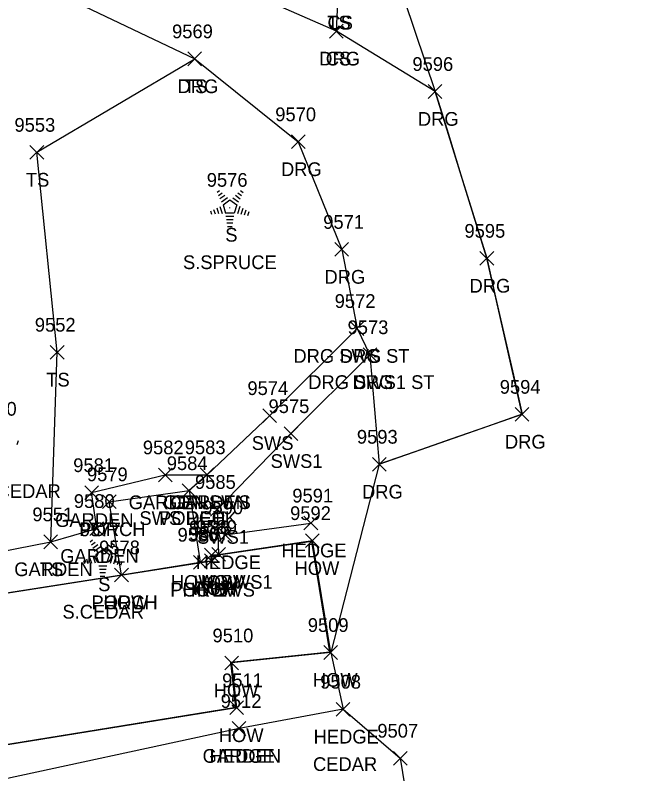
# Model space of a CAD drawing. Extents: x 1439173 to 1457902, y 641926 to 659889.
# Drawn here: x 1448308.6 to 1448400.1, y 646621.1 to 646731.6 of the extents above; entities that cross this region are included whole.
import ezdxf

# ---------------------------------------------------------------- set-up
doc = ezdxf.new("R2010")
doc.units = 0
for name, color, linetype in [('L_A', 7, 'Continuous'), ('L_C', 7, 'Continuous'), ('L_I', 7, 'Continuous'), ('L_TIC', 7, 'Continuous'), ('LAHR', 7, 'Continuous'), ('LAPB', 7, 'Continuous'), ('LBC', 7, 'Continuous'), ('LBF', 7, 'Continuous'), ('LELB', 7, 'Continuous'), ('Level 5', 7, 'Continuous'), ('LSOGP', 7, 'Continuous'), ('LTC', 7, 'Continuous'), ('R_A', 7, 'Continuous'), ('R_I', 7, 'Continuous'), ('R_TIC', 7, 'Continuous'), ('RDG', 7, 'Continuous'), ('RSW', 7, 'Continuous')]:
    doc.layers.add(name, color=color, linetype=linetype)

msp = doc.modelspace()

# ---------------------------------------------------------------- linework, layer by layer
at = {"layer": 'L_TIC'}
for points in [[(1448354.51, 646728.31), (1448356.51, 646730.31)], [(1448356.51, 646728.31), (1448354.51, 646730.31)], [(1448333.84, 646724.28), (1448335.84, 646726.28)], [(1448335.84, 646724.28), (1448333.84, 646726.28)], [(1448310.8, 646710.65), (1448312.8, 646712.65)], [(1448312.8, 646710.65), (1448310.8, 646712.65)], [(1448313.77, 646681.51), (1448315.77, 646683.51)], [(1448315.77, 646681.51), (1448313.77, 646683.51)], [(1448329.53, 646663.63), (1448331.53, 646665.63)], [(1448331.53, 646663.63), (1448329.53, 646665.63)], [(1448335.64, 646663.65), (1448337.64, 646665.65)], [(1448337.64, 646663.65), (1448335.64, 646665.65)], [(1448333.02, 646661.33), (1448335.02, 646663.33)], [(1448335.02, 646661.33), (1448333.02, 646663.33)], [(1448318.8, 646661.04), (1448320.8, 646663.04)], [(1448320.8, 646661.04), (1448318.8, 646663.04)], [(1448321.37, 646659.71), (1448323.37, 646661.71)], [(1448323.37, 646659.71), (1448321.37, 646661.71)], [(1448319.55, 646655.81), (1448321.55, 646657.81)], [(1448321.55, 646655.81), (1448319.55, 646657.81)], [(1448350.77, 646656.61), (1448352.77, 646658.61)], [(1448352.77, 646656.61), (1448350.77, 646658.61)], [(1448338.28, 646654.89), (1448340.28, 646656.89)], [(1448340.28, 646654.89), (1448338.28, 646656.89)], [(1448312.84, 646653.87), (1448314.84, 646655.87)], [(1448314.84, 646653.87), (1448312.84, 646655.87)], [(1448312.84, 646653.87), (1448314.84, 646655.87)], [(1448314.84, 646653.87), (1448312.84, 646655.87)], [(1448351.01, 646654.05), (1448353.01, 646656.05)], [(1448353.01, 646654.05), (1448351.01, 646656.05)], [(1448351.01, 646654.05), (1448353.01, 646656.05)], [(1448353.01, 646654.05), (1448351.01, 646656.05)], [(1448336.28, 646651.96), (1448338.28, 646653.96)], [(1448338.28, 646651.96), (1448336.28, 646653.96)], [(1448337.32, 646652.03), (1448339.32, 646654.03)], [(1448339.32, 646652.03), (1448337.32, 646654.03)], [(1448334.65, 646650.9), (1448336.65, 646652.9)], [(1448336.65, 646650.9), (1448334.65, 646652.9)], [(1448334.65, 646650.9), (1448336.65, 646652.9)], [(1448336.65, 646650.9), (1448334.65, 646652.9)], [(1448336.25, 646651.1), (1448338.25, 646653.1)], [(1448338.25, 646651.1), (1448336.25, 646653.1)], [(1448323.15, 646649.05), (1448325.15, 646651.05)], [(1448325.15, 646649.05), (1448323.15, 646651.05)], [(1448323.15, 646649.05), (1448325.15, 646651.05)], [(1448325.15, 646649.05), (1448323.15, 646651.05)], [(1448353.68, 646637.74), (1448355.68, 646639.74)], [(1448355.68, 646637.74), (1448353.68, 646639.74)], [(1448353.68, 646637.74), (1448355.68, 646639.74)], [(1448355.68, 646637.74), (1448353.68, 646639.74)], [(1448339.21, 646636.22), (1448341.21, 646638.22)], [(1448341.21, 646636.22), (1448339.21, 646638.22)], [(1448339.95, 646629.68), (1448341.95, 646631.68)], [(1448341.95, 646629.68), (1448339.95, 646631.68)], [(1448355.48, 646629.47), (1448357.48, 646631.47)], [(1448357.48, 646629.47), (1448355.48, 646631.47)], [(1448340.31, 646626.66), (1448342.31, 646628.66)], [(1448342.31, 646626.66), (1448340.31, 646628.66)], [(1448340.31, 646626.66), (1448342.31, 646628.66)], [(1448342.31, 646626.66), (1448340.31, 646628.66)], [(1448363.81, 646622.33), (1448365.81, 646624.33)], [(1448365.81, 646622.33), (1448363.81, 646624.33)]]:
    msp.add_lwpolyline(points, dxfattribs=at)
at = {"layer": 'LAHR'}
for points in [[(1448339.28, 646655.89), (1448351.77, 646657.61)], [(1448356.48, 646630.47), (1448341.31, 646627.66)]]:
    msp.add_lwpolyline(points, dxfattribs=at)
at = {"layer": 'LAPB'}
msp.add_lwpolyline([(1448341.31, 646627.66), (1448302.5, 646619.32), (1448296.67, 646623.87), (1448296.87, 646639.88), (1448295.23, 646651.13), (1448301.17, 646652.41), (1448313.84, 646654.87), (1448320.55, 646656.81), (1448319.8, 646662.04), (1448330.53, 646664.63), (1448336.64, 646664.65)], dxfattribs=at)
at = {"layer": 'LBC'}
for points in [[(1448354.68, 646638.74), (1448340.21, 646637.22), (1448340.95, 646630.68), (1448304.22, 646624.76), (1448300.82, 646646.41), (1448324.15, 646650.05), (1448335.65, 646651.9), (1448337.25, 646652.1), (1448337.28, 646652.96), (1448338.32, 646653.03), (1448352.01, 646655.05)], [(1448354.68, 646638.74), (1448352.01, 646655.05)]]:
    msp.add_lwpolyline(points, dxfattribs=at)
at = {"layer": 'LBF'}
msp.add_lwpolyline([(1448324.15, 646650.05), (1448322.37, 646660.71), (1448334.02, 646662.33), (1448335.65, 646651.9)], dxfattribs=at)
at = {"layer": 'LELB'}
for points in [[(1448355.51, 646729.31), (1448355.76, 646734.56), (1448357.89, 646756.16), (1448356.65, 646775.35), (1448339.7, 646774.68), (1448311.69, 646761.14)], [(1448313.84, 646654.87), (1448314.77, 646682.51), (1448311.8, 646711.65), (1448334.84, 646725.28)]]:
    msp.add_lwpolyline(points, dxfattribs=at)
at = {"layer": 'Level 5'}
for p, q in [((1448351.92, 646654.94), (1448337.35, 646652.79)), ((1448354.56, 646638.82), (1448351.92, 646654.94)), ((1448337.35, 646652.79), (1448337.37, 646652.03)), ((1448337.37, 646652.03), (1448300.93, 646646.33)), ((1448340.1, 646637.31), (1448354.56, 646638.82)), ((1448340.85, 646630.76), (1448340.1, 646637.31)), ((1448304.31, 646624.87), (1448340.85, 646630.76))]:
    msp.add_line(p, q, dxfattribs=at)
at = {"layer": 'LSOGP'}
msp.add_lwpolyline([(1448357.89, 646756.16), (1448369.9, 646720.52), (1448371.79, 646714.44), (1448373.67, 646708.36), (1448375.55, 646702.28), (1448377.44, 646696.21), (1448378.73, 646690.52), (1448380.02, 646684.83), (1448381.31, 646679.15), (1448382.6, 646673.46), (1448377.38, 646671.64), (1448372.17, 646669.82), (1448366.96, 646668.01), (1448361.75, 646666.19), (1448354.67, 646638.73), (1448356.48, 646630.47), (1448364.81, 646623.33), (1448367.65, 646605.68), (1448369.17, 646592.91), (1448377.77, 646578.44), (1448400.05, 646557.83)], dxfattribs=at)
at = {"layer": 'LTC'}
for p, q in [((1448338.1, 646705.84), (1448338.46, 646706.1)), ((1448338.31, 646705.38), (1448338.84, 646705.76)), ((1448338.52, 646704.91), (1448339.23, 646705.42)), ((1448340.76, 646705.39), (1448341.44, 646704.89)), ((1448341.13, 646705.74), (1448341.68, 646705.34)), ((1448341.5, 646706.08), (1448341.92, 646705.78)), ((1448338.73, 646704.45), (1448339.61, 646705.08)), ((1448338.96, 646703.99), (1448339.97, 646704.73)), ((1448339.97, 646704.73), (1448340.97, 646704)), ((1448340.39, 646705.04), (1448341.2, 646704.45)), ((1448337.14, 646703.12), (1448337.29, 646702.65)), ((1448337.59, 646703.34), (1448337.8, 646702.69)), ((1448338.05, 646703.56), (1448338.32, 646702.72)), ((1448338.5, 646703.77), (1448338.83, 646702.75)), ((1448338.96, 646703.99), (1448339.34, 646702.8)), ((1448340.97, 646704), (1448340.57, 646702.8)), ((1448341.4, 646703.73), (1448341.06, 646702.69)), ((1448341.85, 646703.48), (1448341.56, 646702.59)), ((1448342.29, 646703.23), (1448342.05, 646702.5)), ((1448340.57, 646702.8), (1448339.34, 646702.8)), ((1448340.54, 646702.3), (1448339.39, 646702.3)), ((1448342.74, 646702.98), (1448342.55, 646702.4)), ((1448340.45, 646701.8), (1448339.46, 646701.8)), ((1448340.37, 646701.3), (1448339.54, 646701.3)), ((1448340.28, 646700.8), (1448339.61, 646700.8)), ((1448309.09, 646669.6), (1448308.9, 646669.03)), ((1448319.56, 646654.88), (1448319.91, 646655.14)), ((1448319.77, 646654.42), (1448320.29, 646654.8)), ((1448319.98, 646653.95), (1448320.68, 646654.46)), ((1448322.21, 646654.43), (1448322.89, 646653.93)), ((1448322.58, 646654.78), (1448323.13, 646654.38)), ((1448322.95, 646655.12), (1448323.37, 646654.82)), ((1448320.18, 646653.49), (1448321.06, 646654.12)), ((1448320.41, 646653.03), (1448321.42, 646653.77)), ((1448321.42, 646653.77), (1448322.42, 646653.04)), ((1448321.84, 646654.08), (1448322.65, 646653.49)), ((1448318.59, 646652.16), (1448318.74, 646651.69)), ((1448319.04, 646652.38), (1448319.26, 646651.73)), ((1448319.5, 646652.6), (1448319.77, 646651.76)), ((1448319.95, 646652.81), (1448320.29, 646651.79)), ((1448320.41, 646653.03), (1448320.8, 646651.84)), ((1448322.42, 646653.04), (1448322.03, 646651.84)), ((1448322.86, 646652.77), (1448322.52, 646651.73)), ((1448323.3, 646652.52), (1448323.01, 646651.63)), ((1448323.74, 646652.27), (1448323.51, 646651.54)), ((1448322.03, 646651.84), (1448320.8, 646651.84)), ((1448321.99, 646651.34), (1448320.84, 646651.34)), ((1448324.19, 646652.02), (1448324, 646651.44)), ((1448321.9, 646650.84), (1448320.92, 646650.84)), ((1448321.82, 646650.34), (1448320.99, 646650.34)), ((1448321.74, 646649.84), (1448321.06, 646649.84))]:
    msp.add_line(p, q, dxfattribs=at)
at = {"layer": 'R_TIC'}
for points in [[(1448354.51, 646728.31), (1448356.51, 646730.31)], [(1448356.51, 646728.31), (1448354.51, 646730.31)], [(1448333.84, 646724.28), (1448335.84, 646726.28)], [(1448335.84, 646724.28), (1448333.84, 646726.28)], [(1448368.9, 646719.52), (1448370.9, 646721.52)], [(1448370.9, 646719.52), (1448368.9, 646721.52)], [(1448348.93, 646712.19), (1448350.93, 646714.19)], [(1448350.93, 646712.19), (1448348.93, 646714.19)], [(1448355.27, 646696.5), (1448357.27, 646698.5)], [(1448357.27, 646696.5), (1448355.27, 646698.5)], [(1448376.44, 646695.2), (1448378.44, 646697.2)], [(1448378.44, 646695.2), (1448376.44, 646697.2)], [(1448357.51, 646684.97), (1448359.51, 646686.97)], [(1448359.51, 646684.97), (1448357.51, 646686.97)], [(1448357.51, 646684.97), (1448359.51, 646686.97)], [(1448359.51, 646684.97), (1448357.51, 646686.97)], [(1448359.39, 646681.15), (1448361.39, 646683.15)], [(1448361.39, 646681.15), (1448359.39, 646683.15)], [(1448359.39, 646681.15), (1448361.39, 646683.15)], [(1448361.39, 646681.15), (1448359.39, 646683.15)], [(1448344.78, 646672.27), (1448346.78, 646674.27)], [(1448346.78, 646672.27), (1448344.78, 646674.27)], [(1448381.59, 646672.46), (1448383.59, 646674.46)], [(1448383.59, 646672.46), (1448381.59, 646674.46)], [(1448347.86, 646669.64), (1448349.86, 646671.64)], [(1448349.86, 646669.64), (1448347.86, 646671.64)], [(1448360.75, 646665.18), (1448362.75, 646667.18)], [(1448362.75, 646665.18), (1448360.75, 646667.18)], [(1448335.64, 646663.65), (1448337.64, 646665.65)], [(1448337.64, 646663.65), (1448335.64, 646665.65)], [(1448333.02, 646661.33), (1448335.02, 646663.33)], [(1448335.02, 646661.33), (1448333.02, 646663.33)], [(1448337.13, 646658.59), (1448339.13, 646660.59)], [(1448339.13, 646658.59), (1448337.13, 646660.59)], [(1448337.32, 646652.03), (1448339.32, 646654.03)], [(1448339.32, 646652.03), (1448337.32, 646654.03)]]:
    msp.add_lwpolyline(points, dxfattribs=at)
at = {"layer": 'RDG'}
msp.add_lwpolyline([(1448243.76, 646743.97), (1448251.02, 646752.32), (1448255.77, 646755.52), (1448261.58, 646754.31), (1448277.88, 646749.55), (1448298.63, 646742.52), (1448334.84, 646725.28), (1448349.93, 646713.19), (1448356.27, 646697.5), (1448358.51, 646685.97), (1448360.39, 646682.15), (1448361.75, 646666.18), (1448382.59, 646673.46), (1448377.44, 646696.2), (1448369.9, 646720.52), (1448355.51, 646729.31), (1448322.36, 646743.86), (1448293.59, 646755.1), (1448286.4, 646757.98), (1448259.32, 646768.52), (1448246.16, 646779.41), (1448235.04, 646800.32)], dxfattribs=at)
at = {"layer": 'RSW'}
for points in [[(1448358.51, 646685.97), (1448345.78, 646673.27), (1448336.64, 646664.65), (1448334.02, 646662.33)], [(1448360.39, 646682.15), (1448348.86, 646670.64), (1448338.13, 646659.59), (1448338.32, 646653.03)]]:
    msp.add_lwpolyline(points, dxfattribs=at)

# ---------------------------------------------------------------- texts
at = {"layer": 'L_A'}
for s, p in [('TS', (1448354.17, 646729.56)), ('CS', (1448354.2, 646729.56)), ('CS', (1448353.95, 646724.31)), ('TS', (1448333.25, 646720.28)), ('TS', (1448310.21, 646706.65)), ('S', (1448339.29, 646698.63)), ('TS', (1448313.18, 646677.51)), ('GARDEN', (1448325.2, 646659.63)), ('GARDEN', (1448331.31, 646659.65)), ('GARDEN', (1448314.47, 646657.04)), ('PORCH', (1448329.64, 646657.33)), ('PORCH', (1448318, 646655.71)), ('HEDGE', (1448347.47, 646652.61)), ('GARDEN', (1448315.22, 646651.81)), ('HEDGE', (1448334.98, 646650.89)), ('GARDEN', (1448308.51, 646649.87)), ('TS', (1448312.25, 646649.87)), ('HOW', (1448349.4, 646650.05)), ('HOW', (1448349.4, 646650.05)), ('HOW', (1448334.66, 646647.96)), ('HOW', (1448335.71, 646648.03)), ('S', (1448320.75, 646647.68)), ('PORCH', (1448331.27, 646646.9)), ('HOW', (1448333.03, 646646.9)), ('HOW', (1448334.64, 646647.1)), ('PORCH', (1448319.77, 646645.05)), ('HOW', (1448321.54, 646645.05)), ('HOW', (1448352.06, 646633.74)), ('HOW', (1448352.06, 646633.74)), ('HOW', (1448337.6, 646632.22)), ('HOW', (1448338.34, 646625.68)), ('HEDGE', (1448352.18, 646625.47)), ('GARDEN', (1448335.98, 646622.66)), ('HEDGE', (1448337.01, 646622.66))]:
    msp.add_text(s, height=2, dxfattribs=at).set_placement(p)
at = {"layer": 'L_C'}
for s, p in [('S.SPRUCE', (1448333.12, 646694.63)), ('M.RED CEDAR', (1448296.58, 646661.26)), ('YEWS', (1448335.74, 646646.89)), ('S.CEDAR', (1448315.54, 646643.68)), ('CEDAR', (1448352.09, 646621.47))]:
    msp.add_text(s, height=2, dxfattribs=at).set_placement(p)
at = {"layer": 'L_I'}
for s, p in [('9569', (1448331.53, 646728.28)), ('9553', (1448308.54, 646714.65)), ('9576', (1448336.59, 646706.63)), ('9552', (1448311.51, 646685.51)), ('9550', (1448302.91, 646673.26)), ('9582', (1448327.27, 646667.63)), ('9583', (1448333.38, 646667.65)), ('9581', (1448317.11, 646665.04)), ('9584', (1448330.76, 646665.33)), ('9579', (1448319.11, 646663.71)), ('9591', (1448349.07, 646660.61)), ('9580', (1448317.2, 646659.81)), ('9551', (1448311.15, 646657.87)), ('9551', (1448311.15, 646657.87)), ('9590', (1448335.94, 646658.89)), ('9592', (1448348.75, 646658.05)), ('9592', (1448348.75, 646658.05)), ('9577', (1448318.1, 646655.68)), ('9588', (1448334.02, 646655.96)), ('9589', (1448335.05, 646656.03)), ('9586', (1448332.33, 646654.9)), ('9586', (1448332.33, 646654.9)), ('9587', (1448333.99, 646655.1)), ('9578', (1448320.89, 646653.05)), ('9578', (1448320.89, 646653.05)), ('9509', (1448351.33, 646641.74)), ('9509', (1448351.33, 646641.74)), ('9510', (1448337.43, 646640.22)), ('9511', (1448338.83, 646633.68)), ('9508', (1448353.14, 646633.47)), ('9512', (1448338.62, 646630.66)), ('9512', (1448338.62, 646630.66)), ('9507', (1448361.47, 646626.33))]:
    msp.add_text(s, height=2, dxfattribs=at).set_placement(p)
at = {"layer": 'LTC'}
for p in [(1448339.85, 646703.74), (1448321.3, 646652.78)]:
    msp.add_text('.', height=1.04, rotation=270, dxfattribs=at).set_placement(p)
at = {"layer": 'R_A'}
for s, p in [('DRG', (1448352.99, 646724.31)), ('DRG', (1448332.33, 646720.28)), ('DRG', (1448367.39, 646715.52)), ('DRG', (1448347.42, 646708.19)), ('DRG', (1448353.76, 646692.5)), ('DRG', (1448374.92, 646691.2)), ('DRG SWS ST', (1448349.23, 646680.97)), ('DRG', (1448356, 646680.97)), ('DRG SWS1 ST', (1448351.39, 646677.15)), ('DRG', (1448357.87, 646677.15)), ('SWS', (1448343.15, 646668.27)), ('DRG', (1448380.08, 646668.46)), ('SWS1', (1448345.9, 646665.64)), ('DRG', (1448359.24, 646661.18)), ('GDN SWS', (1448330.23, 646659.65)), ('SWS DECK', (1448326.76, 646657.33)), ('SWS1', (1448335.17, 646654.59)), ('HOW SWS1', (1448331.35, 646648.03))]:
    msp.add_text(s, height=2, dxfattribs=at).set_placement(p)
at = {"layer": 'R_I'}
for s, p in [('9569', (1448331.53, 646728.28)), ('9596', (1448366.59, 646723.52)), ('9570', (1448346.58, 646716.19)), ('9571', (1448353.58, 646700.5)), ('9595', (1448374.18, 646699.2)), ('9572', (1448355.25, 646688.97)), ('9572', (1448355.25, 646688.97)), ('9573', (1448357.13, 646685.15)), ('9573', (1448357.13, 646685.15)), ('9574', (1448342.52, 646676.27)), ('9594', (1448379.33, 646676.46)), ('9575', (1448345.6, 646673.64)), ('9593', (1448358.49, 646669.18)), ('9583', (1448333.38, 646667.65)), ('9584', (1448330.76, 646665.33)), ('9585', (1448334.87, 646662.59)), ('9589', (1448335.05, 646656.03))]:
    msp.add_text(s, height=2, dxfattribs=at).set_placement(p)

doc.saveas('drawing.dxf')
